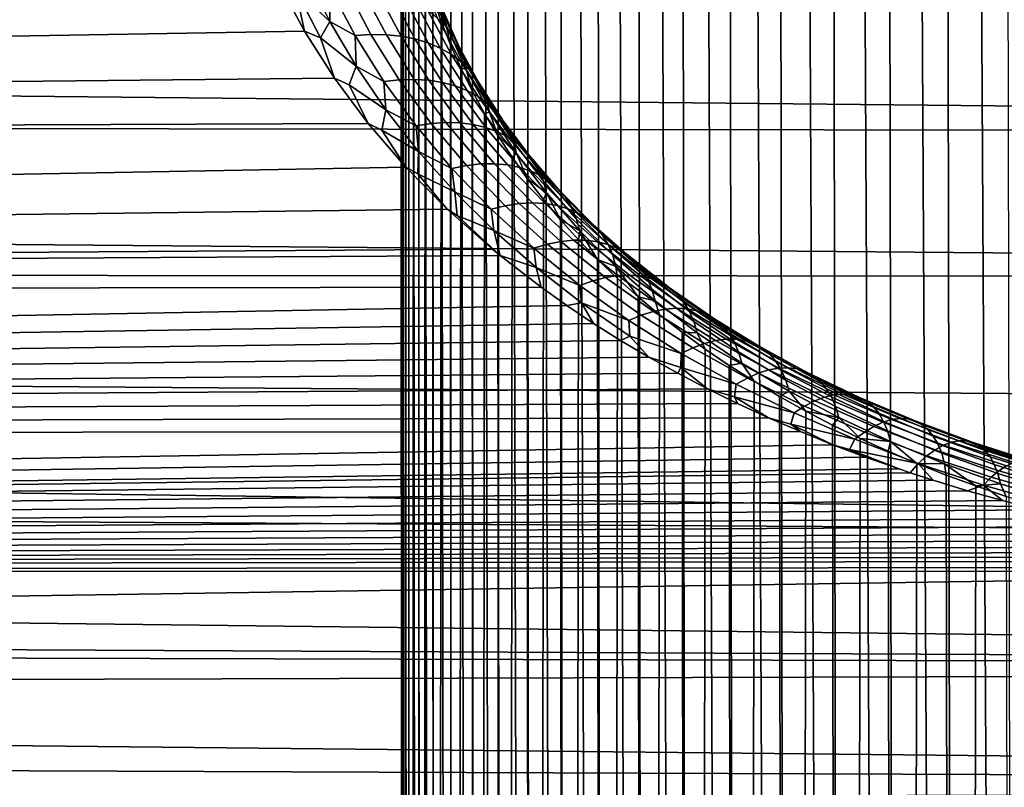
# Model space of a CAD drawing. Header units: metres. Extents: x -32 to 117, y -314 to 32.
# Tile 326 of 380: x 96 to 101, y -24 to -20. Entities that reach past the tile are written whole.
import ezdxf

# ---------------------------------------------------------------- set-up
doc = ezdxf.new("R2010")
doc.units = ezdxf.units.M
doc.layers.add('solid_24_501_064_XXX', color=7, linetype='CONTINUOUS')

msp = doc.modelspace()

# ---------------------------------------------------------------- linework, layer by layer
at = {"layer": 'solid_24_501_064_XXX'}
for points in [[(100.969627, -14.351252, 77.295738), (100.813629, -14.432851, 77.255722), (101.056725, -58.283764, 129.725006)], [(100.660011, -14.518724, 77.213303), (100.741035, -58.420155, 129.610565), (101.056725, -58.283764, 129.725006), (100.813629, -14.432851, 77.255722)], [(100.660011, -14.518724, 77.213303), (100.508995, -14.608727, 77.168442), (100.741035, -58.420155, 129.610565)], [(100.360794, -14.7026, 77.121025), (100.436676, -58.570904, 129.48407), (100.741035, -58.420155, 129.610565), (100.508995, -14.608727, 77.168442)], [(100.360794, -14.7026, 77.121025), (100.215622, -14.80012, 77.070969), (100.436676, -58.570904, 129.48407)], [(100.07354, -14.901438, 77.018486), (100.144753, -58.735451, 129.345993), (100.436676, -58.570904, 129.48407), (100.215622, -14.80012, 77.070969)], [(100.07354, -14.901438, 77.018486), (99.934731, -15.006351, 76.963539), (100.144753, -58.735451, 129.345993)], [(99.799423, -15.114545, 76.906021), (99.866333, -58.9132, 129.196854), (100.144753, -58.735451, 129.345993), (99.934731, -15.006351, 76.963539)], [(99.799423, -15.114545, 76.906021), (99.667809, -15.225764, 76.845871), (99.866333, -58.9132, 129.196854)], [(99.539917, -15.340163, 76.783333), (99.602432, -59.103504, 129.03717), (99.866333, -58.9132, 129.196854), (99.667809, -15.225764, 76.845871)], [(99.539917, -15.340163, 76.783333), (99.415932, -15.457495, 76.718369), (99.602432, -59.103504, 129.03717)], [(99.296028, -15.57741, 76.650887), (99.354012, -59.305668, 128.867523), (99.602432, -59.103504, 129.03717), (99.415932, -15.457495, 76.718369)], [(99.296028, -15.57741, 76.650887), (99.180374, -15.699651, 76.580872), (99.354012, -59.305668, 128.867523)], [(99.068993, -15.824347, 76.50856), (99.121979, -59.518951, 128.688568), (99.354012, -59.305668, 128.867523), (99.180374, -15.699651, 76.580872)], [(99.068993, -15.824347, 76.50856), (98.962006, -15.951232, 76.433929), (99.121979, -59.518951, 128.688568)], [(98.859573, -16.079967, 76.356911), (98.907181, -59.742577, 128.500916), (99.121979, -59.518951, 128.688568), (98.962006, -15.951232, 76.433929)], [(98.859573, -16.079967, 76.356911), (98.76178, -16.210321, 76.277519), (98.907181, -59.742577, 128.500916)], [(98.668663, -16.342371, 76.195992), (98.710396, -59.975731, 128.305283), (98.907181, -59.742577, 128.500916), (98.76178, -16.210321, 76.277519)], [(98.668663, -16.342371, 76.195992), (98.580307, -16.475863, 76.112305), (98.710396, -59.975731, 128.305283)], [(98.496796, -16.610498, 76.026421), (98.532349, -60.21756, 128.102356), (98.710396, -59.975731, 128.305283), (98.580307, -16.475863, 76.112305)], [(98.496796, -16.610498, 76.026421), (98.41819, -16.74608, 75.938385), (98.532349, -60.21756, 128.102356)], [(98.344528, -16.882626, 75.848412), (98.373688, -60.467186, 127.892899), (98.532349, -60.21756, 128.102356), (98.41819, -16.74608, 75.938385)], [(98.344528, -16.882626, 75.848412), (98.275841, -17.019917, 75.756493), (98.373688, -60.467186, 127.892899)], [(98.212173, -17.157724, 75.662605), (98.234993, -60.72369, 127.677666), (98.373688, -60.467186, 127.892899), (98.275841, -17.019917, 75.756493)], [(98.212173, -17.157724, 75.662605), (98.153549, -17.295885, 75.566803), (98.234993, -60.72369, 127.677666)], [(98.099991, -17.434357, 75.469292), (98.11676, -60.986145, 127.457443), (98.234993, -60.72369, 127.677666), (98.153549, -17.295885, 75.566803)], [(98.099991, -17.434357, 75.469292), (98.051521, -17.572971, 75.370064), (98.11676, -60.986145, 127.457443)], [(98.008141, -17.711559, 75.269119), (98.01944, -61.25359, 127.233032), (98.11676, -60.986145, 127.457443), (98.051521, -17.572971, 75.370064)], [(98.008141, -17.711559, 75.269119), (97.969864, -17.849993, 75.166527), (98.01944, -61.25359, 127.233032)], [(97.936707, -17.988184, 75.062454), (97.943375, -61.525047, 127.005249), (98.01944, -61.25359, 127.233032), (97.969864, -17.849993, 75.166527)], [(97.936707, -17.988184, 75.062454), (97.908669, -18.125988, 74.95694), (97.943375, -61.525047, 127.005249)], [(97.885742, -18.263258, 74.850044), (97.88884, -61.799526, 126.774933), (97.943375, -61.525047, 127.005249), (97.908669, -18.125988, 74.95694)], [(97.885742, -18.263258, 74.850044), (97.867935, -18.399868, 74.741844), (97.88884, -61.799526, 126.774933)], [(97.855232, -18.535717, 74.632462), (97.856041, -62.076027, 126.542923), (97.88884, -61.799526, 126.774933), (97.867935, -18.399868, 74.741844)], [(97.855232, -18.535717, 74.632462), (97.847626, -18.670694, 74.521996), (97.856041, -62.076027, 126.542923)], [(97.847626, -18.670694, 74.521996), (97.845093, -18.804682, 74.410545), (97.856041, -62.076027, 126.542923)], [(97.847626, -18.937704, 74.297951), (97.845093, -62.353542, 126.310059), (97.856041, -62.076027, 126.542923), (97.845093, -18.804682, 74.410545)], [(97.847626, -18.937704, 74.297951), (97.855232, -19.069927, 74.184212), (97.856041, -62.631058, 126.077194), (97.845093, -62.353542, 126.310059)], [(97.855232, -19.069927, 74.184212), (97.867935, -19.201239, 74.069412), (97.856041, -62.631058, 126.077194)], [(97.867935, -19.201239, 74.069412), (97.885742, -19.33152, 73.953667), (97.88884, -62.907558, 125.845184), (97.856041, -62.631058, 126.077194)], [(97.885742, -19.33152, 73.953667), (97.908669, -19.460636, 73.837036), (97.88884, -62.907558, 125.845184)], [(97.908669, -19.460636, 73.837036), (97.936714, -19.588482, 73.719643), (97.943375, -63.182037, 125.614868), (97.88884, -62.907558, 125.845184)], [(97.936714, -19.588482, 73.719643), (97.969872, -19.714983, 73.601608), (97.943375, -63.182037, 125.614868)], [(67.555801, -19.652889, 31.707195), (115.80201, -19.777475, 31.828556), (115.82959, -20.548763, 32.614574), (67.43055, -20.068428, 32.117901)], [(97.47683, -19.964663, 72.010223), (97.358734, -19.725679, 72.247627), (97.299149, -19.798862, 72.161034)], [(97.478897, -19.792351, 72.208321), (97.358734, -19.725679, 72.247627), (97.47683, -19.964663, 72.010223)], [(98.07814, -19.99312, 72.712784), (97.975754, -19.762548, 72.941872), (97.931183, -19.716501, 72.875229), (98.033768, -19.948387, 72.645111)], [(97.969872, -19.714983, 73.601608), (98.008156, -19.840067, 73.483086), (98.01944, -63.453495, 125.387085), (97.943375, -63.182037, 125.614868)], [(98.078362, -19.984854, 73.216431), (97.993355, -19.748882, 73.444565), (97.97995, -19.688684, 73.375679), (98.064568, -19.924484, 73.147766)], [(60.886166, -20.635553, 71.300537), (97.34668, -20.014908, 71.943451), (97.212906, -19.765347, 72.190819), (60.861584, -19.842489, 72.115013)], [(97.299149, -19.798862, 72.161034), (97.212906, -19.765347, 72.190819), (97.34668, -20.014908, 71.943451)], [(98.115387, -20.04245, 72.78154), (98.013046, -19.812853, 73.009903), (97.975754, -19.762548, 72.941872), (98.07814, -19.99312, 72.712784)], [(97.993355, -19.748882, 73.444565), (98.078362, -19.984854, 73.216431), (98.051544, -19.963554, 73.36412), (98.008156, -19.840067, 73.483086)], [(97.428619, -20.049267, 71.911263), (97.299149, -19.798862, 72.161034), (97.34668, -20.014908, 71.943451)], [(97.47683, -19.964663, 72.010223), (97.299149, -19.798862, 72.161034), (97.428619, -20.049267, 71.911263)], [(97.607681, -20.037756, 71.961929), (97.478897, -19.792351, 72.208321), (97.47683, -19.964663, 72.010223)], [(97.689529, -20.032457, 72.004616), (97.562294, -19.790424, 72.248207), (97.478897, -19.792351, 72.208321), (97.607681, -20.037756, 71.961929)], [(97.768791, -20.033657, 72.052223), (97.642967, -19.79483, 72.293159), (97.562294, -19.790424, 72.248207), (97.689529, -20.032457, 72.004616)], [(97.84478, -20.041346, 72.104332), (97.720245, -19.805529, 72.342796), (97.642967, -19.79483, 72.293159), (97.768791, -20.033657, 72.052223)], [(97.916855, -20.055454, 72.160507), (97.793457, -19.82243, 72.396683), (97.720245, -19.805529, 72.342796), (97.84478, -20.041346, 72.104332)], [(97.984398, -20.075867, 72.220261), (97.861977, -19.845387, 72.454361), (97.793457, -19.82243, 72.396683), (97.916855, -20.055454, 72.160507)], [(98.145195, -20.095955, 72.850807), (98.04274, -19.866987, 73.078728), (98.013046, -19.812853, 73.009903), (98.115387, -20.04245, 72.78154)], [(98.046829, -20.102406, 72.283089), (97.925217, -19.874203, 72.51535), (97.861977, -19.845387, 72.454361), (97.984398, -20.075867, 72.220261)], [(98.103615, -20.134844, 72.34845), (97.982643, -19.908636, 72.579109), (97.925217, -19.874203, 72.51535), (98.046829, -20.102406, 72.283089)], [(98.008156, -19.840067, 73.483086), (98.051544, -19.963554, 73.36412), (98.01944, -63.453495, 125.387085)], [(98.167305, -20.153181, 72.919991), (98.064568, -19.924484, 73.147766), (98.04274, -19.866987, 73.078728), (98.145195, -20.095955, 72.850807)], [(98.154274, -20.172905, 72.415787), (98.033768, -19.948387, 72.645111), (97.982643, -19.908636, 72.579109), (98.103615, -20.134844, 72.34845)], [(98.181526, -20.213634, 72.988487), (98.078362, -19.984854, 73.216431), (98.064568, -19.924484, 73.147766), (98.167305, -20.153181, 72.919991)], [(97.612495, -20.196627, 71.774124), (97.47683, -19.964663, 72.010223), (97.428619, -20.049267, 71.911263)], [(97.607681, -20.037756, 71.961929), (97.47683, -19.964663, 72.010223), (97.612495, -20.196627, 71.774124)], [(98.051544, -19.963554, 73.36412), (98.100021, -20.085356, 73.244827), (98.11676, -63.72094, 125.162674), (98.01944, -63.453495, 125.387085)], [(98.198364, -20.216265, 72.484528), (98.07814, -19.99312, 72.712784), (98.033768, -19.948387, 72.645111), (98.154274, -20.172905, 72.415787)], [(98.078362, -19.984854, 73.216431), (98.100021, -20.085356, 73.244827), (98.051544, -19.963554, 73.36412)], [(98.078362, -19.984854, 73.216431), (98.181526, -20.213634, 72.988487), (98.15358, -20.205444, 73.125381), (98.100021, -20.085356, 73.244827)], [(60.886166, -20.635553, 71.300537), (97.500961, -20.257532, 71.696953), (97.34668, -20.014908, 71.943451)], [(97.428619, -20.049267, 71.911263), (97.34668, -20.014908, 71.943451), (97.500961, -20.257532, 71.696953)], [(97.835617, -20.266663, 71.762688), (97.689529, -20.032457, 72.004616), (97.607681, -20.037756, 71.961929), (97.755554, -20.275286, 71.717247)], [(97.755554, -20.275286, 71.717247), (97.607681, -20.037756, 71.961929), (97.612495, -20.196627, 71.774124)], [(97.913223, -20.264692, 71.812912), (97.768791, -20.033657, 72.052223), (97.689529, -20.032457, 72.004616), (97.835617, -20.266663, 71.762688)], [(97.987717, -20.269392, 71.867485), (97.84478, -20.041346, 72.104332), (97.768791, -20.033657, 72.052223), (97.913223, -20.264692, 71.812912)], [(98.235527, -20.264551, 72.554077), (98.115387, -20.04245, 72.78154), (98.07814, -19.99312, 72.712784), (98.198364, -20.216265, 72.484528)], [(67.305054, -20.475426, 32.537155), (67.43055, -20.068428, 32.117901), (115.82959, -20.548763, 32.614574)], [(97.612495, -20.196627, 71.774124), (97.428619, -20.049267, 71.911263), (97.500961, -20.257532, 71.696953), (97.577301, -20.291861, 71.6632)], [(98.058456, -20.28072, 71.925934), (97.916855, -20.055454, 72.160507), (97.84478, -20.041346, 72.104332), (97.987717, -20.269392, 71.867485)], [(98.12484, -20.298582, 71.98777), (97.984398, -20.075867, 72.220261), (97.916855, -20.055454, 72.160507), (98.058456, -20.28072, 71.925934)], [(98.186302, -20.322823, 72.052452), (98.046829, -20.102406, 72.283089), (97.984398, -20.075867, 72.220261), (98.12484, -20.298582, 71.98777)], [(98.100021, -20.085356, 73.244827), (98.15358, -20.205444, 73.125381), (98.11676, -63.72094, 125.162674)], [(98.265427, -20.31735, 72.623848), (98.145195, -20.095955, 72.850807), (98.115387, -20.04245, 72.78154), (98.235527, -20.264551, 72.554077)], [(98.24231, -20.353237, 72.119438), (98.103615, -20.134844, 72.34845), (98.046829, -20.102406, 72.283089), (98.186302, -20.322823, 72.052452)], [(98.292389, -20.389563, 72.188156), (98.154274, -20.172905, 72.415787), (98.103615, -20.134844, 72.34845), (98.24231, -20.353237, 72.119438)], [(98.287811, -20.374214, 72.69323), (98.167305, -20.153181, 72.919991), (98.145195, -20.095955, 72.850807), (98.265427, -20.31735, 72.623848)], [(98.336113, -20.43149, 72.258011), (98.198364, -20.216265, 72.484528), (98.154274, -20.172905, 72.415787), (98.292389, -20.389563, 72.188156)], [(98.30249, -20.434652, 72.76165), (98.181526, -20.213634, 72.988487), (98.167305, -20.153181, 72.919991), (98.287811, -20.374214, 72.69323)], [(97.76545, -20.421158, 71.540123), (97.612495, -20.196627, 71.774124), (97.577301, -20.291861, 71.6632)], [(97.755554, -20.275286, 71.717247), (97.612495, -20.196627, 71.774124), (97.76545, -20.421158, 71.540123)], [(98.15358, -20.205444, 73.125381), (98.212212, -20.323788, 73.005943), (98.234993, -63.983395, 124.942451), (98.11676, -63.72094, 125.162674)], [(98.181526, -20.213634, 72.988487), (98.212212, -20.323788, 73.005943), (98.15358, -20.205444, 73.125381)], [(98.181526, -20.213634, 72.988487), (98.30249, -20.434652, 72.76165), (98.275894, -20.440193, 72.886528), (98.212212, -20.323788, 73.005943)], [(98.373108, -20.478661, 72.3284), (98.235527, -20.264551, 72.554077), (98.198364, -20.216265, 72.484528), (98.336113, -20.43149, 72.258011)], [(60.886166, -20.635553, 71.300537), (97.675285, -20.491785, 71.453117), (97.500961, -20.257532, 71.696953)], [(97.577301, -20.291861, 71.6632), (97.500961, -20.257532, 71.696953), (97.675285, -20.491785, 71.453117)], [(97.76545, -20.421158, 71.540123), (97.577301, -20.291861, 71.6632), (97.675285, -20.491785, 71.453117), (97.744827, -20.526186, 71.417786)], [(98.000175, -20.492598, 71.523369), (97.835617, -20.266663, 71.762688), (97.755554, -20.275286, 71.717247), (97.922142, -20.504484, 71.475212)], [(97.922142, -20.504484, 71.475212), (97.755554, -20.275286, 71.717247), (97.76545, -20.421158, 71.540123)], [(98.075897, -20.487503, 71.576172), (97.913223, -20.264692, 71.812912), (97.835617, -20.266663, 71.762688), (98.000175, -20.492598, 71.523369)], [(98.148674, -20.489246, 71.633179), (97.987717, -20.269392, 71.867485), (97.913223, -20.264692, 71.812912), (98.075897, -20.487503, 71.576172)], [(98.21788, -20.49781, 71.693901), (98.058456, -20.28072, 71.925934), (97.987717, -20.269392, 71.867485), (98.148674, -20.489246, 71.633179)], [(98.282913, -20.513124, 71.757812), (98.12484, -20.298582, 71.98777), (98.058456, -20.28072, 71.925934), (98.21788, -20.49781, 71.693901)], [(98.403053, -20.530672, 72.398743), (98.265427, -20.31735, 72.623848), (98.235527, -20.264551, 72.554077), (98.373108, -20.478661, 72.3284)], [(98.343231, -20.535055, 71.824371), (98.186302, -20.322823, 72.052452), (98.12484, -20.298582, 71.98777), (98.282913, -20.513124, 71.757812)], [(98.398315, -20.563416, 71.893005), (98.24231, -20.353237, 72.119438), (98.186302, -20.322823, 72.052452), (98.343231, -20.535055, 71.824371)], [(98.212212, -20.323788, 73.005943), (98.275894, -20.440193, 72.886528), (98.234993, -63.983395, 124.942451)], [(98.425697, -20.58708, 72.468414), (98.287811, -20.374214, 72.69323), (98.265427, -20.31735, 72.623848), (98.403053, -20.530672, 72.398743)], [(98.447685, -20.597965, 71.963135), (98.292389, -20.389563, 72.188156), (98.24231, -20.353237, 72.119438), (98.398315, -20.563416, 71.893005)], [(98.440842, -20.6474, 72.536835), (98.30249, -20.434652, 72.76165), (98.287811, -20.374214, 72.69323), (98.425697, -20.58708, 72.468414)], [(98.490929, -20.638407, 72.034149), (98.336113, -20.43149, 72.258011), (98.292389, -20.389563, 72.188156), (98.447685, -20.597965, 71.963135)], [(97.935349, -20.637861, 71.309074), (97.76545, -20.421158, 71.540123), (97.744827, -20.526186, 71.417786)], [(97.922142, -20.504484, 71.475212), (97.76545, -20.421158, 71.540123), (97.935349, -20.637861, 71.309074)], [(98.275894, -20.440193, 72.886528), (98.344589, -20.554562, 72.767273), (98.373688, -64.239899, 124.727219), (98.234993, -63.983395, 124.942451)], [(98.30249, -20.434652, 72.76165), (98.344589, -20.554562, 72.767273), (98.275894, -20.440193, 72.886528)], [(98.440842, -20.6474, 72.536835), (98.344589, -20.554562, 72.767273), (98.30249, -20.434652, 72.76165)], [(98.527672, -20.684395, 72.105453), (98.373108, -20.478661, 72.3284), (98.336113, -20.43149, 72.258011), (98.490929, -20.638407, 72.034149)], [(60.920532, -21.395403, 70.454597), (97.869614, -20.717833, 71.212189), (97.675285, -20.491785, 71.453117), (60.886166, -20.635553, 71.300537)], [(67.305054, -20.475426, 32.537155), (115.82959, -20.548763, 32.614574), (115.843353, -21.288469, 33.429642), (67.179283, -20.873711, 32.964787)], [(97.744827, -20.526186, 71.417786), (97.675285, -20.491785, 71.453117), (97.869614, -20.717833, 71.212189)], [(98.182823, -20.709822, 71.287613), (98.000175, -20.492598, 71.523369), (97.922142, -20.504484, 71.475212), (98.107063, -20.724903, 71.236801)], [(98.256439, -20.701658, 71.342964), (98.075897, -20.487503, 71.576172), (98.000175, -20.492598, 71.523369), (98.182823, -20.709822, 71.287613)], [(98.327278, -20.700485, 71.402374), (98.148674, -20.489246, 71.633179), (98.075897, -20.487503, 71.576172), (98.256439, -20.701658, 71.342964)], [(98.39473, -20.70631, 71.465347), (98.21788, -20.49781, 71.693901), (98.148674, -20.489246, 71.633179), (98.327278, -20.700485, 71.402374)], [(98.557602, -20.735535, 72.17643), (98.403053, -20.530672, 72.398743), (98.373108, -20.478661, 72.3284), (98.527672, -20.684395, 72.105453)], [(97.935349, -20.637861, 71.309074), (97.744827, -20.526186, 71.417786), (97.869614, -20.717833, 71.212189), (97.930832, -20.751781, 71.175972)], [(98.107063, -20.724903, 71.236801), (97.922142, -20.504484, 71.475212), (97.935349, -20.637861, 71.309074)], [(98.458229, -20.719086, 71.531334), (98.282913, -20.513124, 71.757812), (98.21788, -20.49781, 71.693901), (98.39473, -20.70631, 71.465347)], [(98.51722, -20.738703, 71.599777), (98.343231, -20.535055, 71.824371), (98.282913, -20.513124, 71.757812), (98.458229, -20.719086, 71.531334)], [(98.571198, -20.76499, 71.67009), (98.398315, -20.563416, 71.893005), (98.343231, -20.535055, 71.824371), (98.51722, -20.738703, 71.599777)], [(98.58046, -20.791393, 72.246483), (98.425697, -20.58708, 72.468414), (98.403053, -20.530672, 72.398743), (98.557602, -20.735535, 72.17643)], [(98.344589, -20.554562, 72.767273), (98.418259, -20.666883, 72.648422), (98.373688, -64.239899, 124.727219)], [(98.440842, -20.6474, 72.536835), (98.418259, -20.666883, 72.648422), (98.344589, -20.554562, 72.767273)], [(98.61972, -20.797728, 71.741669), (98.447685, -20.597965, 71.963135), (98.398315, -20.563416, 71.893005), (98.571198, -20.76499, 71.67009)], [(98.596054, -20.85149, 72.314995), (98.440842, -20.6474, 72.536835), (98.425697, -20.58708, 72.468414), (98.58046, -20.791393, 72.246483)], [(98.121872, -20.846336, 71.081825), (97.935349, -20.637861, 71.309074), (97.930832, -20.751781, 71.175972)], [(98.107063, -20.724903, 71.236801), (97.935349, -20.637861, 71.309074), (98.121872, -20.846336, 71.081825)], [(98.440842, -20.6474, 72.536835), (98.496872, -20.777128, 72.530174), (98.418259, -20.666883, 72.648422)], [(98.596054, -20.85149, 72.314995), (98.496872, -20.777128, 72.530174), (98.440842, -20.6474, 72.536835)], [(98.662346, -20.836632, 71.813904), (98.490929, -20.638407, 72.034149), (98.447685, -20.597965, 71.963135), (98.61972, -20.797728, 71.741669)], [(98.69873, -20.881372, 71.886185), (98.527672, -20.684395, 72.105453), (98.490929, -20.638407, 72.034149), (98.662346, -20.836632, 71.813904)], [(98.418259, -20.666883, 72.648422), (98.496872, -20.777128, 72.530174), (98.532349, -64.489525, 124.517754), (98.373688, -64.239899, 124.727219)], [(98.728561, -20.931566, 71.957878), (98.557602, -20.735535, 72.17643), (98.527672, -20.684395, 72.105453), (98.69873, -20.881372, 71.886185)], [(60.920532, -21.395403, 70.454597), (98.083435, -20.934492, 70.975861), (97.869614, -20.717833, 71.212189)], [(97.930832, -20.751781, 71.175972), (97.869614, -20.717833, 71.212189), (98.083435, -20.934492, 70.975861)], [(98.383202, -20.917879, 71.056442), (98.182823, -20.709822, 71.287613), (98.107063, -20.724903, 71.236801), (98.309944, -20.936077, 71.003036)], [(98.309944, -20.936077, 71.003036), (98.107063, -20.724903, 71.236801), (98.121872, -20.846336, 71.081825)], [(98.454468, -20.906713, 71.114281), (98.256439, -20.701658, 71.342964), (98.182823, -20.709822, 71.287613), (98.383202, -20.917879, 71.056442)], [(98.52314, -20.902674, 71.176071), (98.327278, -20.700485, 71.402374), (98.256439, -20.701658, 71.342964), (98.454468, -20.906713, 71.114281)], [(98.588623, -20.905796, 71.241272), (98.39473, -20.70631, 71.465347), (98.327278, -20.700485, 71.402374), (98.52314, -20.902674, 71.176071)], [(98.650368, -20.916054, 71.309326), (98.458229, -20.719086, 71.531334), (98.39473, -20.70631, 71.465347), (98.588623, -20.905796, 71.241272)], [(98.70784, -20.933359, 71.379662), (98.51722, -20.738703, 71.599777), (98.458229, -20.719086, 71.531334), (98.650368, -20.916054, 71.309326)], [(98.760551, -20.957563, 71.451668), (98.571198, -20.76499, 71.67009), (98.51722, -20.738703, 71.599777), (98.70784, -20.933359, 71.379662)], [(98.751572, -20.986784, 72.028381), (98.58046, -20.791393, 72.246483), (98.557602, -20.735535, 72.17643), (98.728561, -20.931566, 71.957878)], [(98.121872, -20.846336, 71.081825), (97.930832, -20.751781, 71.175972), (98.083435, -20.934492, 70.975861), (98.134941, -20.968182, 70.938751)], [(98.496872, -20.777128, 72.530174), (98.580391, -20.885088, 72.412498), (98.532349, -64.489525, 124.517754)], [(98.596054, -20.85149, 72.314995), (98.580391, -20.885088, 72.412498), (98.496872, -20.777128, 72.530174)], [(98.808044, -20.988459, 71.524734), (98.61972, -20.797728, 71.741669), (98.571198, -20.76499, 71.67009), (98.760551, -20.957563, 71.451668)], [(98.76757, -21.046553, 72.097092), (98.596054, -20.85149, 72.314995), (98.58046, -20.791393, 72.246483), (98.751572, -20.986784, 72.028381)], [(98.849922, -21.025784, 71.598236), (98.662346, -20.836632, 71.813904), (98.61972, -20.797728, 71.741669), (98.808044, -20.988459, 71.524734)], [(98.324699, -21.046179, 70.859268), (98.121872, -20.846336, 71.081825), (98.134941, -20.968182, 70.938751)], [(98.309944, -20.936077, 71.003036), (98.121872, -20.846336, 71.081825), (98.324699, -21.046179, 70.859268)], [(98.596054, -20.85149, 72.314995), (98.668755, -20.990685, 72.295563), (98.580391, -20.885088, 72.412498)], [(98.76757, -21.046553, 72.097092), (98.668755, -20.990685, 72.295563), (98.596054, -20.85149, 72.314995)], [(98.885818, -21.069218, 71.671547), (98.69873, -20.881372, 71.886185), (98.662346, -20.836632, 71.813904), (98.849922, -21.025784, 71.598236)], [(67.015053, -21.191179, 33.322147), (67.179283, -20.873711, 32.964787), (115.843353, -21.288469, 33.429642), (67.053398, -21.263083, 33.400589)], [(98.735825, -21.095434, 70.955246), (98.52314, -20.902674, 71.176071), (98.454468, -20.906713, 71.114281), (98.669556, -21.10228, 70.891136)], [(98.799118, -21.0959, 71.022644), (98.588623, -20.905796, 71.241272), (98.52314, -20.902674, 71.176071), (98.735825, -21.095434, 70.955246)], [(98.580391, -20.885088, 72.412498), (98.668755, -20.990685, 72.295563), (98.710396, -64.731354, 124.314835), (98.532349, -64.489525, 124.517754)], [(98.915436, -21.118391, 71.744034), (98.728561, -20.931566, 71.957878), (98.69873, -20.881372, 71.886185), (98.885818, -21.069218, 71.671547)], [(60.920532, -21.395403, 70.454597), (98.316696, -21.141977, 70.744408), (98.083435, -20.934492, 70.975861)], [(98.134941, -20.968182, 70.938751), (98.083435, -20.934492, 70.975861), (98.316696, -21.141977, 70.744408)], [(98.600868, -21.116373, 70.830856), (98.383202, -20.917879, 71.056442), (98.309944, -20.936077, 71.003036), (98.530365, -21.137596, 70.774933)], [(98.530365, -21.137596, 70.774933), (98.309944, -20.936077, 71.003036), (98.324699, -21.046179, 70.859268)], [(98.669556, -21.10228, 70.891136), (98.454468, -20.906713, 71.114281), (98.383202, -20.917879, 71.056442), (98.600868, -21.116373, 70.830856)], [(98.858894, -21.103668, 71.092758), (98.650368, -20.916054, 71.309326), (98.588623, -20.905796, 71.241272), (98.799118, -21.0959, 71.022644)], [(98.914642, -21.118677, 71.164986), (98.70784, -20.933359, 71.379662), (98.650368, -20.916054, 71.309326), (98.858894, -21.103668, 71.092758)], [(98.965881, -21.140793, 71.238701), (98.760551, -20.957563, 71.451668), (98.70784, -20.933359, 71.379662), (98.914642, -21.118677, 71.164986)], [(98.938515, -21.17288, 71.815079), (98.751572, -20.986784, 72.028381), (98.728561, -20.931566, 71.957878), (98.915436, -21.118391, 71.744034)], [(98.134941, -20.968182, 70.938751), (98.316696, -21.141977, 70.744408), (98.356697, -21.174995, 70.707092)], [(98.324699, -21.046179, 70.859268), (98.134941, -20.968182, 70.938751), (98.356697, -21.174995, 70.707092)], [(98.668755, -20.990685, 72.295563), (98.761879, -21.093906, 72.17968), (98.710396, -64.731354, 124.314835)], [(98.76757, -21.046553, 72.097092), (98.761879, -21.093906, 72.17968), (98.668755, -20.990685, 72.295563)], [(98.954857, -21.232222, 71.884079), (98.76757, -21.046553, 72.097092), (98.751572, -20.986784, 72.028381), (98.938515, -21.17288, 71.815079)], [(99.012184, -21.169832, 71.313286), (98.808044, -20.988459, 71.524734), (98.760551, -20.957563, 71.451668), (98.965881, -21.140793, 71.238701)], [(99.053139, -21.205542, 71.3881), (98.849922, -21.025784, 71.598236), (98.808044, -20.988459, 71.524734), (99.012184, -21.169832, 71.313286)], [(98.543388, -21.237068, 70.642281), (98.324699, -21.046179, 70.859268), (98.356697, -21.174995, 70.707092)], [(98.530365, -21.137596, 70.774933), (98.324699, -21.046179, 70.859268), (98.543388, -21.237068, 70.642281)], [(98.76757, -21.046553, 72.097092), (98.85968, -21.194723, 72.065086), (98.761879, -21.093906, 72.17968)], [(98.954857, -21.232222, 71.884079), (98.85968, -21.194723, 72.065086), (98.76757, -21.046553, 72.097092)], [(99.088402, -21.24762, 71.462494), (98.885818, -21.069218, 71.671547), (98.849922, -21.025784, 71.598236), (99.053139, -21.205542, 71.3881)], [(98.901161, -21.288036, 70.674507), (98.669556, -21.10228, 70.891136), (98.600868, -21.116373, 70.830856), (98.835297, -21.30497, 70.611862)], [(98.964806, -21.278461, 70.740898), (98.735825, -21.095434, 70.955246), (98.669556, -21.10228, 70.891136), (98.901161, -21.288036, 70.674507)], [(98.761879, -21.093906, 72.17968), (98.85968, -21.194723, 72.065086), (98.907181, -64.964508, 124.119194), (98.710396, -64.731354, 124.314835)], [(99.025681, -21.276325, 70.810455), (98.799118, -21.0959, 71.022644), (98.735825, -21.095434, 70.955246), (98.964806, -21.278461, 70.740898)], [(99.083267, -21.281649, 70.882599), (98.858894, -21.103668, 71.092758), (98.799118, -21.0959, 71.022644), (99.025681, -21.276325, 70.810455)], [(99.137077, -21.294384, 70.956703), (98.914642, -21.118677, 71.164986), (98.858894, -21.103668, 71.092758), (99.083267, -21.281649, 70.882599)], [(99.117676, -21.295704, 71.535843), (98.915436, -21.118391, 71.744034), (98.885818, -21.069218, 71.671547), (99.088402, -21.24762, 71.462494)], [(60.920532, -21.395403, 70.454597), (98.356697, -21.174995, 70.707092), (98.316696, -21.141977, 70.744408)], [(98.835297, -21.30497, 70.611862), (98.600868, -21.116373, 70.830856), (98.530365, -21.137596, 70.774933), (98.767776, -21.329117, 70.553497)], [(98.767776, -21.329117, 70.553497), (98.530365, -21.137596, 70.774933), (98.543388, -21.237068, 70.642281)], [(99.186646, -21.314425, 71.032143), (98.965881, -21.140793, 71.238701), (98.914642, -21.118677, 71.164986), (99.137077, -21.294384, 70.956703)], [(99.140709, -21.349386, 71.607513), (98.938515, -21.17288, 71.815079), (98.915436, -21.118391, 71.744034), (99.117676, -21.295704, 71.535843)], [(99.231552, -21.341599, 71.108261), (99.012184, -21.169832, 71.313286), (98.965881, -21.140793, 71.238701), (99.186646, -21.314425, 71.032143)], [(60.920532, -21.395403, 70.454597), (98.56823, -21.338821, 70.519997), (98.356697, -21.174995, 70.707092)], [(98.543388, -21.237068, 70.642281), (98.356697, -21.174995, 70.707092), (98.56823, -21.338821, 70.519997)], [(98.85968, -21.194723, 72.065086), (98.96212, -21.292925, 71.951683), (98.907181, -64.964508, 124.119194)], [(98.954857, -21.232222, 71.884079), (98.96212, -21.292925, 71.951683), (98.85968, -21.194723, 72.065086)], [(99.157303, -21.408205, 71.676903), (98.954857, -21.232222, 71.884079), (98.938515, -21.17288, 71.815079), (99.140709, -21.349386, 71.607513)], [(99.271408, -21.375671, 71.184418), (99.053139, -21.205542, 71.3881), (99.012184, -21.169832, 71.313286), (99.231552, -21.341599, 71.108261)], [(99.305878, -21.416355, 71.259956), (99.088402, -21.24762, 71.462494), (99.053139, -21.205542, 71.3881), (99.271408, -21.375671, 71.184418)], [(98.777481, -21.418699, 70.43174), (98.543388, -21.237068, 70.642281), (98.56823, -21.338821, 70.519997), (98.701004, -21.433485, 70.410347)], [(98.767776, -21.329117, 70.553497), (98.543388, -21.237068, 70.642281), (98.777481, -21.418699, 70.43174)], [(98.954857, -21.232222, 71.884079), (99.069107, -21.388453, 71.839691), (98.96212, -21.292925, 71.951683)], [(99.157303, -21.408205, 71.676903), (99.069107, -21.388453, 71.839691), (98.954857, -21.232222, 71.884079)], [(99.334671, -21.463299, 71.334229), (99.117676, -21.295704, 71.535843), (99.088402, -21.24762, 71.462494), (99.305878, -21.416355, 71.259956)], [(67.053398, -21.263083, 33.400589), (115.843353, -21.288469, 33.429642), (115.843315, -21.995506, 34.272461), (66.927574, -21.643349, 33.844341)], [(99.085945, -21.483332, 70.400475), (98.835297, -21.30497, 70.611862), (98.767776, -21.329117, 70.553497), (99.021645, -21.51029, 70.339752)], [(99.148758, -21.463659, 70.465416), (98.901161, -21.288036, 70.674507), (98.835297, -21.30497, 70.611862), (99.085945, -21.483332, 70.400475)], [(99.209534, -21.451437, 70.534012), (98.964806, -21.278461, 70.740898), (98.901161, -21.288036, 70.674507), (99.148758, -21.463659, 70.465416)], [(98.96212, -21.292925, 71.951683), (99.069107, -21.388453, 71.839691), (99.121979, -65.188133, 123.931549), (98.907181, -64.964508, 124.119194)], [(99.267754, -21.446774, 70.60569), (99.025681, -21.276325, 70.810455), (98.964806, -21.278461, 70.740898), (99.209534, -21.451437, 70.534012)], [(99.322929, -21.449705, 70.679832), (99.083267, -21.281649, 70.882599), (99.025681, -21.276325, 70.810455), (99.267754, -21.446774, 70.60569)], [(99.374573, -21.460211, 70.755806), (99.137077, -21.294384, 70.956703), (99.083267, -21.281649, 70.882599), (99.322929, -21.449705, 70.679832)], [(99.357529, -21.516102, 71.406609), (99.140709, -21.349386, 71.607513), (99.117676, -21.295704, 71.535843), (99.334671, -21.463299, 71.334229)], [(99.422256, -21.478197, 70.832954), (99.186646, -21.314425, 71.032143), (99.137077, -21.294384, 70.956703), (99.374573, -21.460211, 70.755806)], [(60.964661, -22.120783, 69.578514), (98.701004, -21.433485, 70.410347), (98.56823, -21.338821, 70.519997), (60.920532, -21.395403, 70.454597)], [(99.021645, -21.51029, 70.339752), (98.767776, -21.329117, 70.553497), (98.777481, -21.418699, 70.43174)], [(99.37426, -21.574314, 71.476471), (99.157303, -21.408205, 71.676903), (99.140709, -21.349386, 71.607513), (99.357529, -21.516102, 71.406609)], [(99.465569, -21.503513, 70.910622), (99.231552, -21.341599, 71.108261), (99.186646, -21.314425, 71.032143), (99.422256, -21.478197, 70.832954)], [(99.504143, -21.53594, 70.988144), (99.271408, -21.375671, 71.184418), (99.231552, -21.341599, 71.108261), (99.465569, -21.503513, 70.910622)], [(99.069107, -21.388453, 71.839691), (99.180496, -21.481312, 71.729446), (99.121979, -65.188133, 123.931549)], [(99.157303, -21.408205, 71.676903), (99.180496, -21.481312, 71.729446), (99.069107, -21.388453, 71.839691)], [(99.157303, -21.408205, 71.676903), (99.37426, -21.574314, 71.476471), (99.296158, -21.571487, 71.621216), (99.180496, -21.481312, 71.729446)], [(99.537636, -21.575201, 71.064865), (99.305878, -21.416355, 71.259956), (99.271408, -21.375671, 71.184418), (99.504143, -21.53594, 70.988144)], [(60.964661, -22.120783, 69.578514), (98.838081, -21.525372, 70.302826), (98.701004, -21.433485, 70.410347)], [(98.777481, -21.418699, 70.43174), (98.701004, -21.433485, 70.410347), (98.838081, -21.525372, 70.302826)], [(99.026497, -21.590759, 70.228539), (98.777481, -21.418699, 70.43174), (98.838081, -21.525372, 70.302826), (98.979118, -21.614199, 70.197838)], [(99.021645, -21.51029, 70.339752), (98.777481, -21.418699, 70.43174), (99.026497, -21.590759, 70.228539)], [(99.46946, -21.614044, 70.335625), (99.209534, -21.451437, 70.534012), (99.148758, -21.463659, 70.465416), (99.411781, -21.628813, 70.264885)], [(99.524796, -21.606936, 70.409363), (99.267754, -21.446774, 70.60569), (99.209534, -21.451437, 70.534012), (99.46946, -21.614044, 70.335625)], [(99.577316, -21.607548, 70.485451), (99.322929, -21.449705, 70.679832), (99.267754, -21.446774, 70.60569), (99.524796, -21.606936, 70.409363)], [(99.565773, -21.620962, 71.140121), (99.334671, -21.463299, 71.334229), (99.305878, -21.416355, 71.259956), (99.537636, -21.575201, 71.064865)], [(99.626572, -21.615873, 70.563255), (99.374573, -21.460211, 70.755806), (99.322929, -21.449705, 70.679832), (99.577316, -21.607548, 70.485451)], [(99.67215, -21.631845, 70.642105), (99.422256, -21.478197, 70.832954), (99.374573, -21.460211, 70.755806), (99.626572, -21.615873, 70.563255)], [(99.352257, -21.651115, 70.197731), (99.085945, -21.483332, 70.400475), (99.021645, -21.51029, 70.339752), (99.291397, -21.680759, 70.13475)], [(99.291397, -21.680759, 70.13475), (99.021645, -21.51029, 70.339752), (99.026497, -21.590759, 70.228539)], [(99.411781, -21.628813, 70.264885), (99.148758, -21.463659, 70.465416), (99.085945, -21.483332, 70.400475), (99.352257, -21.651115, 70.197731)], [(99.180496, -21.481312, 71.729446), (99.296158, -21.571487, 71.621216), (99.354012, -65.401421, 123.752586), (99.121979, -65.188133, 123.931549)], [(99.588318, -21.672831, 71.213272), (99.357529, -21.516102, 71.406609), (99.334671, -21.463299, 71.334229), (99.565773, -21.620962, 71.140121)], [(99.713654, -21.655323, 70.721321), (99.465569, -21.503513, 70.910622), (99.422256, -21.478197, 70.832954), (99.67215, -21.631845, 70.642105)], [(99.750732, -21.68611, 70.800232), (99.504143, -21.53594, 70.988144), (99.465569, -21.503513, 70.910622), (99.713654, -21.655323, 70.721321)], [(60.964661, -22.120783, 69.578514), (98.979118, -21.614199, 70.197838), (98.838081, -21.525372, 70.302826)], [(99.605064, -21.730364, 71.283691), (99.37426, -21.574314, 71.476471), (99.357529, -21.516102, 71.406609), (99.588318, -21.672831, 71.213272)], [(99.783058, -21.723938, 70.878166), (99.537636, -21.575201, 71.064865), (99.504143, -21.53594, 70.988144), (99.750732, -21.68611, 70.800232)], [(60.964661, -22.120783, 69.578514), (99.12426, -21.700073, 70.095345), (98.979118, -21.614199, 70.197838)], [(99.026497, -21.590759, 70.228539), (98.979118, -21.614199, 70.197838), (99.12426, -21.700073, 70.095345)], [(99.291397, -21.680759, 70.13475), (99.026497, -21.590759, 70.228539), (99.12426, -21.700073, 70.095345), (99.289932, -21.752935, 70.033592)], [(99.296158, -21.571487, 71.621216), (99.416061, -21.658766, 71.514847), (99.354012, -65.401421, 123.752586)], [(99.37426, -21.574314, 71.476471), (99.416061, -21.658766, 71.514847), (99.296158, -21.571487, 71.621216)], [(99.37426, -21.574314, 71.476471), (99.605064, -21.730364, 71.283691), (99.540054, -21.743116, 71.410583), (99.416061, -21.658766, 71.514847)], [(99.743927, -21.765989, 70.146729), (99.46946, -21.614044, 70.335625), (99.411781, -21.628813, 70.264885), (99.689583, -21.783194, 70.073929)], [(99.796135, -21.756535, 70.22245), (99.524796, -21.606936, 70.409363), (99.46946, -21.614044, 70.335625), (99.743927, -21.765989, 70.146729)], [(99.845779, -21.75491, 70.300438), (99.577316, -21.607548, 70.485451), (99.524796, -21.606936, 70.409363), (99.796135, -21.756535, 70.22245)], [(99.810371, -21.768488, 70.954445), (99.565773, -21.620962, 71.140121), (99.537636, -21.575201, 71.064865), (99.783058, -21.723938, 70.878166)], [(99.892418, -21.761127, 70.380035), (99.626572, -21.615873, 70.563255), (99.577316, -21.607548, 70.485451), (99.845779, -21.75491, 70.300438)], [(66.927574, -21.643349, 33.844341), (115.843315, -21.995506, 34.272461), (115.829468, -22.6695, 35.142586), (66.80175, -22.014355, 34.295864)], [(99.633575, -21.808001, 70.004662), (99.352257, -21.651115, 70.197731), (99.291397, -21.680759, 70.13475), (99.576385, -21.840195, 69.939537)], [(99.689583, -21.783194, 70.073929), (99.411781, -21.628813, 70.264885), (99.352257, -21.651115, 70.197731), (99.633575, -21.808001, 70.004662)], [(99.416061, -21.658766, 71.514847), (99.540054, -21.743116, 71.410583), (99.602432, -65.603584, 123.582954), (99.354012, -65.401421, 123.752586)], [(99.832428, -21.819376, 71.028427), (99.588318, -21.672831, 71.213272), (99.565773, -21.620962, 71.140121), (99.810371, -21.768488, 70.954445)], [(99.935661, -21.775137, 70.460548), (99.67215, -21.631845, 70.642105), (99.626572, -21.615873, 70.563255), (99.892418, -21.761127, 70.380035)], [(99.975136, -21.796816, 70.541306), (99.713654, -21.655323, 70.721321), (99.67215, -21.631845, 70.642105), (99.935661, -21.775137, 70.460548)], [(100.010506, -21.825981, 70.621597), (99.750732, -21.68611, 70.800232), (99.713654, -21.655323, 70.721321), (99.975136, -21.796816, 70.541306)], [(60.964661, -22.120783, 69.578514), (99.273651, -21.78319, 69.995193), (99.12426, -21.700073, 70.095345)], [(99.289932, -21.752935, 70.033592), (99.12426, -21.700073, 70.095345), (99.273651, -21.78319, 69.995193)], [(99.576385, -21.840195, 69.939537), (99.291397, -21.680759, 70.13475), (99.289932, -21.752935, 70.033592)], [(99.849037, -21.876169, 71.099472), (99.605064, -21.730364, 71.283691), (99.588318, -21.672831, 71.213272), (99.832428, -21.819376, 71.028427)], [(100.041466, -21.862383, 70.700752), (99.783058, -21.723938, 70.878166), (99.750732, -21.68611, 70.800232), (100.010506, -21.825981, 70.621597)], [(99.289932, -21.752935, 70.033592), (99.273651, -21.78319, 69.995193), (99.426888, -21.863321, 69.897743)], [(99.576385, -21.840195, 69.939537), (99.289932, -21.752935, 70.033592), (99.426888, -21.863321, 69.897743), (99.567192, -21.904943, 69.847794)], [(99.605064, -21.730364, 71.283691), (99.667946, -21.824568, 71.308784), (99.540054, -21.743116, 71.410583)], [(99.540054, -21.743116, 71.410583), (99.667946, -21.824568, 71.308784), (99.602432, -65.603584, 123.582954)], [(99.605064, -21.730364, 71.283691), (99.849037, -21.876169, 71.099472), (99.799568, -21.903111, 71.209702), (99.667946, -21.824568, 71.308784)], [(100.032204, -21.907011, 69.9683), (99.743927, -21.765989, 70.146729), (99.689583, -21.783194, 70.073929), (99.981422, -21.926525, 69.893532)], [(100.081062, -21.895323, 70.045921), (99.796135, -21.756535, 70.22245), (99.743927, -21.765989, 70.146729), (100.032204, -21.907011, 69.9683)], [(100.067757, -21.905708, 70.778091), (99.810371, -21.768488, 70.954445), (99.783058, -21.723938, 70.878166), (100.041466, -21.862383, 70.700752)], [(100.127586, -21.891562, 70.12574), (99.845779, -21.75491, 70.300438), (99.796135, -21.756535, 70.22245), (100.081062, -21.895323, 70.045921)], [(100.171379, -21.895756, 70.207062), (99.892418, -21.761127, 70.380035), (99.845779, -21.75491, 70.300438), (100.127586, -21.891562, 70.12574)], [(100.212059, -21.907873, 70.289207), (99.935661, -21.775137, 70.460548), (99.892418, -21.761127, 70.380035), (100.171379, -21.895756, 70.207062)], [(60.964661, -22.120783, 69.578514), (99.426888, -21.863321, 69.897743), (99.273651, -21.78319, 69.995193)], [(99.929153, -21.953697, 69.822266), (99.633575, -21.808001, 70.004662), (99.576385, -21.840195, 69.939537), (99.875854, -21.988297, 69.755104)], [(99.981422, -21.926525, 69.893532), (99.689583, -21.783194, 70.073929), (99.633575, -21.808001, 70.004662), (99.929153, -21.953697, 69.822266)], [(100.089149, -21.955589, 70.852951), (99.832428, -21.819376, 71.028427), (99.810371, -21.768488, 70.954445), (100.067757, -21.905708, 70.778091)], [(100.249283, -21.927809, 70.371468), (99.975136, -21.796816, 70.541306), (99.935661, -21.775137, 70.460548), (100.212059, -21.907873, 70.289207)], [(100.282722, -21.955391, 70.453133), (100.010506, -21.825981, 70.621597), (99.975136, -21.796816, 70.541306), (100.249283, -21.927809, 70.371468)], [(60.964661, -22.120783, 69.578514), (99.583549, -21.940245, 69.80336), (99.426888, -21.863321, 69.897743)], [(99.567192, -21.904943, 69.847794), (99.426888, -21.863321, 69.897743), (99.583549, -21.940245, 69.80336)], [(99.875854, -21.988297, 69.755104), (99.576385, -21.840195, 69.939537), (99.567192, -21.904943, 69.847794)], [(99.667946, -21.824568, 71.308784), (99.799568, -21.903111, 71.209702), (99.866333, -65.793884, 123.423271), (99.602432, -65.603584, 123.582954)], [(100.105469, -22.011597, 70.924683), (99.849037, -21.876169, 71.099472), (99.832428, -21.819376, 71.028427), (100.089149, -21.955589, 70.852951)], [(100.312111, -21.990385, 70.533516), (100.041466, -21.862383, 70.700752), (100.010506, -21.825981, 70.621597), (100.282722, -21.955391, 70.453133)], [(100.337181, -22.032494, 70.611923), (100.067757, -21.905708, 70.778091), (100.041466, -21.862383, 70.700752), (100.312111, -21.990385, 70.533516)], [(99.567192, -21.904943, 69.847794), (99.583549, -21.940245, 69.80336), (99.743607, -22.013964, 69.712112)], [(99.875854, -21.988297, 69.755104), (99.567192, -21.904943, 69.847794), (99.743607, -22.013964, 69.712112), (99.85762, -22.046516, 69.672012)], [(99.849037, -21.876169, 71.099472), (99.934875, -21.97854, 71.113144), (99.799568, -21.903111, 71.209702)], [(99.799568, -21.903111, 71.209702), (99.934875, -21.97854, 71.113144), (99.866333, -65.793884, 123.423271)], [(100.105469, -22.011597, 70.924683), (99.934875, -21.97854, 71.113144), (99.849037, -21.876169, 71.099472)], [(100.333542, -22.036848, 69.801331), (100.032204, -21.907011, 69.9683), (99.981422, -21.926525, 69.893532), (100.286545, -22.058531, 69.724716)], [(100.378822, -22.023056, 69.88076), (100.081062, -21.895323, 70.045921), (100.032204, -21.907011, 69.9683), (100.333542, -22.036848, 69.801331)], [(100.357727, -22.081354, 70.687683), (100.089149, -21.955589, 70.852951), (100.067757, -21.905708, 70.778091), (100.337181, -22.032494, 70.611923)], [(100.421997, -22.017271, 69.962311), (100.127586, -21.891562, 70.12574), (100.081062, -21.895323, 70.045921), (100.378822, -22.023056, 69.88076)], [(100.462708, -22.019545, 70.045303), (100.171379, -21.895756, 70.207062), (100.127586, -21.891562, 70.12574), (100.421997, -22.017271, 69.962311)], [(100.500595, -22.029856, 70.129013), (100.212059, -21.907873, 70.289207), (100.171379, -21.895756, 70.207062), (100.462708, -22.019545, 70.045303)], [(100.535339, -22.048119, 70.21273), (100.249283, -21.927809, 70.371468), (100.212059, -21.907873, 70.289207), (100.500595, -22.029856, 70.129013)], [(60.964661, -22.120783, 69.578514), (99.743607, -22.013964, 69.712112), (99.583549, -21.940245, 69.80336)], [(100.238228, -22.087919, 69.651558), (99.929153, -21.953697, 69.822266), (99.875854, -21.988297, 69.755104), (100.189018, -22.124762, 69.582489)], [(100.286545, -22.058531, 69.724716), (99.981422, -21.926525, 69.893532), (99.929153, -21.953697, 69.822266), (100.238228, -22.087919, 69.651558)], [(100.373573, -22.136549, 70.760155), (100.105469, -22.011597, 70.924683), (100.089149, -21.955589, 70.852951), (100.357727, -22.081354, 70.687683)], [(100.566643, -22.074175, 70.295738), (100.282722, -21.955391, 70.453133), (100.249283, -21.927809, 70.371468), (100.535339, -22.048119, 70.21273)], [(100.594238, -22.107803, 70.377327), (100.312111, -21.990385, 70.533516), (100.282722, -21.955391, 70.453133), (100.566643, -22.074175, 70.295738)], [(60.964661, -22.120783, 69.578514), (99.90741, -22.084723, 69.623802), (99.743607, -22.013964, 69.712112)], [(66.675865, -22.375952, 34.754978), (66.80175, -22.014355, 34.295864), (115.829468, -22.6695, 35.142586)], [(99.85762, -22.046516, 69.672012), (99.743607, -22.013964, 69.712112), (99.90741, -22.084723, 69.623802)], [(100.189018, -22.124762, 69.582489), (99.875854, -21.988297, 69.755104), (99.85762, -22.046516, 69.672012)], [(99.934875, -21.97854, 71.113144), (100.073685, -22.050865, 71.019371), (100.144753, -65.971634, 123.274117), (99.866333, -65.793884, 123.423271)], [(100.105469, -22.011597, 70.924683), (100.073685, -22.050865, 71.019371), (99.934875, -21.97854, 71.113144)], [(100.105469, -22.011597, 70.924683), (100.215775, -22.120138, 70.928711), (100.073685, -22.050865, 71.019371)], [(100.373573, -22.136549, 70.760155), (100.215775, -22.120138, 70.928711), (100.105469, -22.011597, 70.924683)], [(100.617882, -22.148714, 70.456802), (100.337181, -22.032494, 70.611923), (100.312111, -21.990385, 70.533516), (100.594238, -22.107803, 70.377327)], [(100.728226, -22.131809, 69.811127), (100.421997, -22.017271, 69.962311), (100.378822, -22.023056, 69.88076), (100.688622, -22.139484, 69.727936)], [(100.765625, -22.132278, 69.895691), (100.462708, -22.019545, 70.045303), (100.421997, -22.017271, 69.962311), (100.728226, -22.131809, 69.811127)], [(100.800499, -22.14089, 69.980888), (100.500595, -22.029856, 70.129013), (100.462708, -22.019545, 70.045303), (100.765625, -22.132278, 69.895691)], [(99.85762, -22.046516, 69.672012), (99.90741, -22.084723, 69.623802), (100.074524, -22.152353, 69.538712)], [(100.189018, -22.124762, 69.582489), (99.85762, -22.046516, 69.672012), (100.074524, -22.152353, 69.538712), (100.160522, -22.177387, 69.507149)], [(100.073685, -22.050865, 71.019371), (100.215775, -22.120138, 70.928711), (100.144753, -65.971634, 123.274117)], [(100.604141, -22.178938, 69.568466), (100.286545, -22.058531, 69.724716), (100.238228, -22.087919, 69.651558), (100.55999, -22.210381, 69.493553)], [(100.647133, -22.155239, 69.646812), (100.333542, -22.036848, 69.801331), (100.286545, -22.058531, 69.724716), (100.604141, -22.178938, 69.568466)], [(100.688622, -22.139484, 69.727936), (100.378822, -22.023056, 69.88076), (100.333542, -22.036848, 69.801331), (100.647133, -22.155239, 69.646812)], [(100.63739, -22.19656, 70.533485), (100.357727, -22.081354, 70.687683), (100.337181, -22.032494, 70.611923), (100.617882, -22.148714, 70.456802)], [(100.832542, -22.157568, 70.066002), (100.535339, -22.048119, 70.21273), (100.500595, -22.029856, 70.129013), (100.800499, -22.14089, 69.980888)], [(100.861481, -22.182171, 70.150299), (100.566643, -22.074175, 70.295738), (100.535339, -22.048119, 70.21273), (100.832542, -22.157568, 70.066002)], [(61.018482, -22.810589, 68.673569), (100.074524, -22.152353, 69.538712), (99.90741, -22.084723, 69.623802), (60.964661, -22.120783, 69.578514)], [(100.215775, -22.120138, 70.928711), (100.360947, -22.186365, 70.84137), (100.436676, -66.136185, 123.136047), (100.144753, -65.971634, 123.274117)], [(100.55999, -22.210381, 69.493553), (100.238228, -22.087919, 69.651558), (100.189018, -22.124762, 69.582489), (100.515068, -22.249296, 69.422722)], [(100.373573, -22.136549, 70.760155), (100.360947, -22.186365, 70.84137), (100.215775, -22.120138, 70.928711)], [(100.65258, -22.250931, 70.606712), (100.373573, -22.136549, 70.760155), (100.357727, -22.081354, 70.687683), (100.63739, -22.19656, 70.533485)], [(100.88707, -22.214489, 70.23307), (100.594238, -22.107803, 70.377327), (100.566643, -22.074175, 70.295738), (100.861481, -22.182171, 70.150299)], [(100.909088, -22.254246, 70.313591), (100.617882, -22.148714, 70.456802), (100.594238, -22.107803, 70.377327), (100.88707, -22.214489, 70.23307)], [(61.018482, -22.810589, 68.673569), (100.244469, -22.216682, 69.457146), (100.074524, -22.152353, 69.538712)], [(100.160522, -22.177387, 69.507149), (100.074524, -22.152353, 69.538712), (100.244469, -22.216682, 69.457146)], [(100.515068, -22.249296, 69.422722), (100.189018, -22.124762, 69.582489), (100.160522, -22.177387, 69.507149)], [(100.373573, -22.136549, 70.760155), (100.50914, -22.249359, 70.757164), (100.360947, -22.186365, 70.84137)], [(100.65258, -22.250931, 70.606712), (100.50914, -22.249359, 70.757164), (100.373573, -22.136549, 70.760155)], [(100.972076, -22.261936, 69.505653), (100.647133, -22.155239, 69.646812), (100.604141, -22.178938, 69.568466), (100.933273, -22.287483, 69.425705)], [(100.927353, -22.3011, 70.391182), (100.63739, -22.19656, 70.533485), (100.617882, -22.148714, 70.456802), (100.909088, -22.254246, 70.313591)], [(101.009544, -22.244377, 69.588341), (100.688622, -22.139484, 69.727936), (100.647133, -22.155239, 69.646812), (100.972076, -22.261936, 69.505653)], [(101.045372, -22.234959, 69.673058), (100.728226, -22.131809, 69.811127), (100.688622, -22.139484, 69.727936), (101.009544, -22.244377, 69.588341)], [(101.079247, -22.233759, 69.759079), (100.765625, -22.132278, 69.895691), (100.728226, -22.131809, 69.811127), (101.045372, -22.234959, 69.673058)], [(101.110878, -22.240789, 69.84568), (100.800499, -22.14089, 69.980888), (100.765625, -22.132278, 69.895691), (101.079247, -22.233759, 69.759079)], [(101.139999, -22.255991, 69.932106), (100.832542, -22.157568, 70.066002), (100.800499, -22.14089, 69.980888), (101.110878, -22.240789, 69.84568)], [(101.166359, -22.279234, 70.017632), (100.861481, -22.182171, 70.150299), (100.832542, -22.157568, 70.066002), (101.139999, -22.255991, 69.932106)], [(61.018482, -22.810589, 68.673569), (100.417091, -22.277657, 69.379265), (100.244469, -22.216682, 69.457146)], [(100.160522, -22.177387, 69.507149), (100.244469, -22.216682, 69.457146), (100.417091, -22.277657, 69.379265)], [(100.515068, -22.249296, 69.422722), (100.160522, -22.177387, 69.507149), (100.417091, -22.277657, 69.379265), (100.475067, -22.297195, 69.354187)], [(100.360947, -22.186365, 70.84137), (100.50914, -22.249359, 70.757164), (100.436676, -66.136185, 123.136047)], [(100.893486, -22.320803, 69.349182), (100.55999, -22.210381, 69.493553), (100.515068, -22.249296, 69.422722), (100.853043, -22.361609, 69.276741)], [(100.933273, -22.287483, 69.425705), (100.604141, -22.178938, 69.568466), (100.55999, -22.210381, 69.493553), (100.893486, -22.320803, 69.349182)], [(100.941704, -22.354652, 70.465172), (100.65258, -22.250931, 70.606712), (100.63739, -22.19656, 70.533485), (100.927353, -22.3011, 70.391182)], [(101.189735, -22.310318, 70.101517), (100.88707, -22.214489, 70.23307), (100.861481, -22.182171, 70.150299), (101.166359, -22.279234, 70.017632)], [(101.209923, -22.348976, 70.183044), (100.909088, -22.254246, 70.313591), (100.88707, -22.214489, 70.23307), (101.189735, -22.310318, 70.101517)], [(100.50914, -22.249359, 70.757164), (100.660164, -22.30916, 70.676315), (100.741035, -66.286926, 123.009552), (100.436676, -66.136185, 123.136047)], [(100.515068, -22.249296, 69.422722), (100.475067, -22.297195, 69.354187), (100.592857, -22.335503, 69.304855)], [(100.65258, -22.250931, 70.606712), (100.660164, -22.30916, 70.676315), (100.50914, -22.249359, 70.757164)], [(100.853043, -22.361609, 69.276741), (100.515068, -22.249296, 69.422722), (100.592857, -22.335503, 69.304855), (100.771347, -22.390133, 69.234108)], [(100.65258, -22.250931, 70.606712), (100.813774, -22.365845, 70.599121), (100.660164, -22.30916, 70.676315)], [(100.941704, -22.354652, 70.465172), (100.813774, -22.365845, 70.599121), (100.65258, -22.250931, 70.606712)], [(101.226761, -22.394882, 70.26152), (100.927353, -22.3011, 70.391182), (100.909088, -22.254246, 70.313591), (101.209923, -22.348976, 70.183044)], [(101.307327, -22.356707, 69.3787), (100.972076, -22.261936, 69.505653), (100.933273, -22.287483, 69.425705), (101.272919, -22.383923, 69.297302)], [(61.018482, -22.810589, 68.673569), (100.475067, -22.297195, 69.354187), (100.417091, -22.277657, 69.379265)], [(61.018482, -22.810589, 68.673569), (100.592857, -22.335503, 69.304855), (100.475067, -22.297195, 69.354187)], [(100.660164, -22.30916, 70.676315), (100.813774, -22.365845, 70.599121), (100.741035, -66.286926, 123.009552)], [(101.237671, -22.41893, 69.219322), (100.893486, -22.320803, 69.349182), (100.853043, -22.361609, 69.276741), (101.201874, -22.461433, 69.145416)], [(101.272919, -22.383923, 69.297302), (100.933273, -22.287483, 69.425705), (100.893486, -22.320803, 69.349182), (101.237671, -22.41893, 69.219322)], [(101.240089, -22.447639, 70.336273), (100.941704, -22.354652, 70.465172), (100.927353, -22.3011, 70.391182), (101.226761, -22.394882, 70.26152)], [(61.018482, -22.810589, 68.673569), (100.771347, -22.390133, 69.234108), (100.592857, -22.335503, 69.304855)], [(66.675865, -22.375952, 34.754978), (115.829468, -22.6695, 35.142586), (115.801796, -23.30937, 36.038712), (66.550087, -22.727959, 35.221455)], [(100.813774, -22.365845, 70.599121), (100.96978, -22.41942, 70.525719), (101.056725, -66.423325, 122.895103), (100.741035, -66.286926, 123.009552)], [(100.853043, -22.361609, 69.276741), (100.771347, -22.390133, 69.234108), (100.952072, -22.441429, 69.167252)], [(100.941704, -22.354652, 70.465172), (100.96978, -22.41942, 70.525719), (100.813774, -22.365845, 70.599121)], [(101.201874, -22.461433, 69.145416), (100.853043, -22.361609, 69.276741), (100.952072, -22.441429, 69.167252), (101.13472, -22.489323, 69.104454)], [(100.941704, -22.354652, 70.465172), (101.240089, -22.447639, 70.336273), (101.128067, -22.469738, 70.455948), (100.96978, -22.41942, 70.525719)], [(61.018482, -22.810589, 68.673569), (100.952072, -22.441429, 69.167252), (100.771347, -22.390133, 69.234108)], [(61.018482, -22.810589, 68.673569), (101.13472, -22.489323, 69.104454), (100.952072, -22.441429, 69.167252)], [(61.018482, -22.810589, 68.673569), (101.319817, -22.533989, 69.045563), (101.13472, -22.489323, 69.104454)], [(61.018482, -22.810589, 68.673569), (101.507027, -22.575394, 68.990685), (101.319817, -22.533989, 69.045563)], [(61.018482, -22.810589, 68.673569), (101.695877, -22.613462, 68.93998), (101.507027, -22.575394, 68.990685)], [(61.018482, -22.810589, 68.673569), (101.885963, -22.648134, 68.893593), (101.695877, -22.613462, 68.93998)], [(61.018482, -22.810589, 68.673569), (102.077766, -22.679514, 68.85144), (101.885963, -22.648134, 68.893593)], [(61.018482, -22.810589, 68.673569), (102.271088, -22.707611, 68.81356), (102.077766, -22.679514, 68.85144)], [(61.018482, -22.810589, 68.673569), (102.465469, -22.732393, 68.780029), (102.271088, -22.707611, 68.81356)], [(61.018482, -22.810589, 68.673569), (102.6605, -22.753826, 68.750954), (102.465469, -22.732393, 68.780029)], [(66.424591, -23.070204, 35.695061), (66.550087, -22.727959, 35.221455), (115.801796, -23.30937, 36.038712)], [(61.018482, -22.810589, 68.673569), (103.053566, -22.786808, 68.706055), (102.6605, -22.753826, 68.750954)], [(61.018482, -22.810589, 68.673569), (103.448738, -22.806604, 68.679024), (103.053566, -22.786808, 68.706055)], [(61.081928, -23.463768, 67.741013), (103.8451, -22.813183, 68.670021), (103.448738, -22.806604, 68.679024), (61.018482, -22.810589, 68.673569)], [(61.081928, -23.463768, 67.741013), (111.497986, -23.321703, 67.950768), (103.8451, -22.813183, 68.670021)], [(66.385025, -23.176235, 35.846077), (66.424591, -23.070204, 35.695061), (115.801796, -23.30937, 36.038712)], [(66.385025, -23.176235, 35.846077), (115.801796, -23.30937, 36.038712), (115.760559, -23.914646, 36.960392), (66.299339, -23.402548, 36.175594)], [(61.154922, -24.079227, 66.782272), (111.60289, -23.931751, 67.019882), (111.497986, -23.321703, 67.950768), (61.081928, -23.463768, 67.741013)], [(66.174248, -23.724863, 36.662868), (66.299339, -23.402548, 36.175594), (115.760559, -23.914646, 36.960392)], [(66.174248, -23.724863, 36.662868), (115.760559, -23.914646, 36.960392), (115.705719, -24.484253, 37.906307), (66.049492, -24.036991, 37.156635)]]:
    msp.add_3dface(points, dxfattribs=at)

doc.saveas('drawing.dxf')
